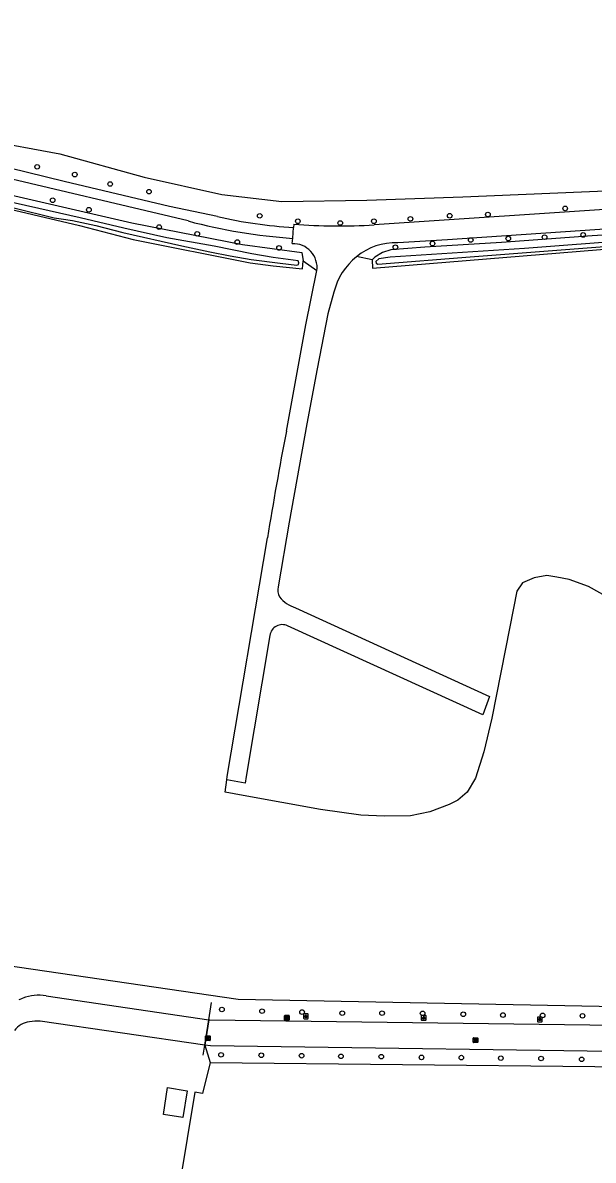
# Model space of a CAD drawing. Extents: x 156141 to 158132, y 385651 to 388399.
# Drawn here: x 156694 to 156815, y 385918.6 to 386160 of the extents above; entities that cross this region are included whole.
import ezdxf

# ---------------------------------------------------------------- set-up
doc = ezdxf.new("R2010")
doc.units = 0
for name, color, linetype in [('IMGEO_Boom', 7, 'Continuous'), ('IMGEO_Bouwland', 7, 'Continuous'), ('IMGEO_Grasland_overig', 7, 'Continuous'), ('IMGEO_Groenvoorziening', 7, 'Continuous'), ('IMGEO_Hek', 7, 'Continuous'), ('IMGEO_Informatiebord', 7, 'Continuous'), ('IMGEO_Lichtpunt', 7, 'Continuous'), ('IMGEO_Loofbos', 7, 'Continuous'), ('IMGEO_Pand', 7, 'Continuous'), ('IMGEO_Rijbaan_lokaal_gesloten', 7, 'Continuous'), ('IMGEO_Rijbaan_lokaal_open', 7, 'Continuous'), ('IMGEO_Rioolput', 7, 'Continuous'), ('IMGEO_Waterloop', 7, 'Continuous')]:
    doc.layers.add(name, color=color, linetype=linetype)

msp = doc.modelspace()

# ---------------------------------------------------------------- linework, layer by layer
at = {"layer": 'IMGEO_Boom'}
for centre in [(156697.02, 386129.45), (156705, 386127.82), (156712.5, 386125.81), (156720.74, 386124.18), (156700.31, 386122.37), (156707.99, 386120.34), (156792.62, 386119.34), (156809.01, 386120.63), (156744.22, 386119.05), (156752.3, 386117.91), (156761.3, 386117.53), (156768.44, 386117.91), (156776.18, 386118.41), (156784.52, 386119.07), (156722.89, 386116.67), (156730.97, 386115.24), (156804.64, 386114.53), (156812.83, 386115), (156739.46, 386113.49), (156748.33, 386112.24), (156773, 386112.38), (156780.87, 386113.17), (156788.98, 386113.92), (156796.95, 386114.23), (156736.2, 385950.56), (156744.72, 385950.21), (156753.21, 385950.02), (156761.73, 385949.79), (156770.17, 385949.78), (156778.77, 385949.75), (156787.4, 385949.55), (156795.81, 385949.39), (156804.22, 385949.32), (156812.69, 385949.22), (156736.02, 385940.95), (156744.56, 385940.85), (156753.1, 385940.76), (156761.45, 385940.63), (156770.01, 385940.55), (156778.54, 385940.4), (156786.99, 385940.35), (156795.36, 385940.23), (156803.9, 385940.16), (156812.51, 385939.99)]:
    msp.add_circle(centre, 0.489, dxfattribs=at)
at = {"layer": 'IMGEO_Bouwland'}
for points in [[(156583.97, 386147.34), (156598.83, 386142.4), (156604.13, 386140.89), (156639.06, 386132.67), (156671.21, 386125.42), (156677.42, 386123.76), (156706.03, 386116.98), (156717.38, 386114.01), (156742.2, 386109.1), (156747.09, 386108.44), (156753.31, 386107.83), (156753.43, 386109.51)], [(156733.71, 385939.35), (156815.3, 385938.49), (156827.73, 385938.36), (156828.42, 385938.38), (156833.1, 385938.22)]]:
    msp.add_lwpolyline(points, dxfattribs=at)
at = {"layer": 'IMGEO_Grasland_overig'}
msp.add_lwpolyline([(156874.88, 385935.88), (156869.91, 385941.02), (156868.37, 385942.51), (156867.15, 385943.55), (156865.04, 385945.13), (156863.64, 385946.03), (156861.71, 385947.12), (156859.45, 385948.19), (156855.65, 385949.54), (156852.46, 385950.28), (156850.75, 385950.55), (156847.01, 385950.81), (156823.49, 385951.07), (156739.66, 385952.67), (156453.02, 385994.66)], dxfattribs=at)
at = {"layer": 'IMGEO_Groenvoorziening'}
msp.add_lwpolyline([(156845.91, 386116.99), (156838.51, 386116.33), (156814.77, 386114.79), (156795.54, 386113.39), (156779.23, 386112.39), (156772, 386111.85), (156770.26, 386111.24), (156768.64, 386110.27), (156768.06, 386109.75)], dxfattribs=at)
at = {"layer": 'IMGEO_Hek'}
for points in [[(156733.44, 385948.4), (156734.03, 385952.04)], [(156732.57, 385943.01), (156733.44, 385948.4)], [(156732.22, 385940.85), (156732.57, 385943.01)]]:
    msp.add_lwpolyline(points, dxfattribs=at)
at = {"layer": 'IMGEO_Informatiebord'}
for p, q in [((156749.5, 385948.4), (156749.5, 385949.2)), ((156749.5, 385949.2), (156749.5, 385948.4)), ((156749.6, 385949.3), (156750.39, 385949.3)), ((156750.39, 385949.3), (156749.6, 385949.3)), ((156750.39, 385948.3), (156749.6, 385948.3)), ((156749.6, 385948.3), (156750.39, 385948.3)), ((156750.49, 385949.2), (156750.49, 385948.4)), ((156750.49, 385948.4), (156750.49, 385949.2))]:
    msp.add_line(p, q, dxfattribs=at)
for points in [[(156749.6, 385949.03), (156750.39, 385949.03), (156750.39, 385948.57), (156749.6, 385948.57), (156749.6, 385949.03)], [(156749.67, 385948.97), (156749.67, 385948.63), (156749.94, 385948.63), (156749.94, 385948.85), (156750.05, 385948.85), (156750.05, 385948.63), (156750.32, 385948.63), (156750.32, 385948.97), (156750.05, 385948.97), (156750.05, 385948.89), (156749.94, 385948.89), (156749.94, 385948.97), (156749.67, 385948.97)]]:
    msp.add_lwpolyline(points, dxfattribs=at)
for centre, start, end in [((156749.6, 385949.2), 90, 180), ((156749.6, 385949.2), 90, 180), ((156749.6, 385948.4), 180, 270), ((156749.6, 385948.4), 180, 270), ((156750.39, 385949.2), 0, 90), ((156750.39, 385949.2), 360, 90), ((156750.39, 385948.4), 270, 0), ((156750.39, 385948.4), 270, 0)]:
    msp.add_arc(centre, 0.1, start, end, dxfattribs=at)
at = {"layer": 'IMGEO_Lichtpunt'}
for p, q in [((156753.53, 385949.53), (156753.53, 385948.72)), ((156753.53, 385949.53), (156753.53, 385948.72)), ((156754.43, 385949.62), (156753.62, 385949.62)), ((156754.43, 385949.62), (156753.62, 385949.62)), ((156753.62, 385948.62), (156754.43, 385948.62)), ((156753.62, 385948.62), (156754.43, 385948.62)), ((156754.52, 385948.72), (156754.52, 385949.53)), ((156754.52, 385948.72), (156754.52, 385949.53)), ((156778.5, 385949.21), (156778.5, 385948.4)), ((156778.5, 385949.21), (156778.5, 385948.4)), ((156779.4, 385949.31), (156778.59, 385949.31)), ((156779.4, 385949.31), (156778.59, 385949.31)), ((156778.59, 385948.31), (156779.4, 385948.31)), ((156778.59, 385948.31), (156779.4, 385948.31)), ((156779.5, 385948.4), (156779.5, 385949.21)), ((156779.5, 385948.4), (156779.5, 385949.21)), ((156803.14, 385948.87), (156803.14, 385948.06)), ((156803.14, 385948.87), (156803.14, 385948.06)), ((156804.04, 385948.97), (156803.23, 385948.97)), ((156804.04, 385948.97), (156803.23, 385948.97)), ((156804.13, 385948.06), (156804.13, 385948.87)), ((156804.13, 385948.06), (156804.13, 385948.87)), ((156803.23, 385947.97), (156804.04, 385947.97)), ((156803.23, 385947.97), (156804.04, 385947.97))]:
    msp.add_line(p, q, dxfattribs=at)
for points in [[(156753.9, 385949.19), (156753.94, 385949.16), (156753.75, 385948.9), (156753.71, 385948.93), (156753.9, 385949.19)], [(156754, 385949.14), (156754.05, 385949.14), (156754.05, 385948.82), (156754, 385948.82), (156754, 385949.14)], [(156754.11, 385949.16), (156754.15, 385949.19), (156754.34, 385948.93), (156754.3, 385948.9), (156754.11, 385949.16)], [(156778.87, 385948.87), (156778.91, 385948.85), (156778.73, 385948.58), (156778.69, 385948.61), (156778.87, 385948.87)], [(156778.98, 385948.83), (156779.02, 385948.83), (156779.02, 385948.5), (156778.98, 385948.5), (156778.98, 385948.83)], [(156779.09, 385948.85), (156779.12, 385948.87), (156779.31, 385948.61), (156779.27, 385948.58), (156779.09, 385948.85)], [(156803.51, 385948.53), (156803.55, 385948.51), (156803.36, 385948.24), (156803.32, 385948.27), (156803.51, 385948.53)], [(156803.61, 385948.49), (156803.66, 385948.49), (156803.66, 385948.16), (156803.61, 385948.16), (156803.61, 385948.49)], [(156803.72, 385948.51), (156803.76, 385948.53), (156803.95, 385948.27), (156803.91, 385948.24), (156803.72, 385948.51)]]:
    msp.add_lwpolyline(points, dxfattribs=at)
for centre in [(156754.03, 385949.32), (156779, 385949.01), (156803.64, 385948.67)]:
    msp.add_circle(centre, 0.0994, dxfattribs=at)
for centre, start, end in [((156753.62, 385949.53), 90, 180), ((156753.62, 385949.53), 90, 180), ((156753.62, 385948.72), 180, 270), ((156753.62, 385948.72), 180, 270), ((156754.43, 385949.53), 0, 90), ((156754.43, 385949.53), 0, 90), ((156754.43, 385948.72), 270, 0), ((156754.43, 385948.72), 270, 360), ((156778.59, 385949.21), 90, 180), ((156778.59, 385949.21), 90, 180), ((156778.59, 385948.4), 180, 270), ((156778.59, 385948.4), 180, 270), ((156779.4, 385949.21), 0, 90), ((156779.4, 385949.21), 0, 90), ((156779.4, 385948.4), 270, 0), ((156779.4, 385948.4), 270, 360), ((156803.23, 385948.87), 90, 180), ((156803.23, 385948.87), 90, 180), ((156804.04, 385948.87), 0, 90), ((156804.04, 385948.87), 0, 90), ((156803.23, 385948.06), 180, 270), ((156803.23, 385948.06), 180, 270), ((156804.04, 385948.06), 270, 0), ((156804.04, 385948.06), 270, 360)]:
    msp.add_arc(centre, 0.0946, start, end, dxfattribs=at)
at = {"layer": 'IMGEO_Loofbos'}
for points in [[(156474.96, 386346.22), (156592.57, 386158.78), (156593.7, 386157.61), (156607.66, 386154.62), (156618.15, 386151.84), (156629.93, 386149.13), (156635.77, 386146.94), (156649.28, 386143.73), (156685.74, 386135.21), (156701.86, 386132.22), (156719.71, 386127.25), (156736.16, 386123.57), (156748.95, 386122.09), (156766.92, 386122.36), (156787.29, 386123.12), (156825.89, 386124.72), (156852.67, 386126.34), (156902.77, 386130.09), (156976.19, 386135.19), (156992.59, 386136.33)], [(156729.05, 386117.96), (156686.51, 386128.01), (156637.2, 386139.3), (156629.05, 386141.29), (156593.3, 386150.68), (156587.44, 386151.96)], [(156735.28, 386118.9), (156725.09, 386121.04), (156702.77, 386126.32), (156679.31, 386132.07), (156633.39, 386142.61), (156610.91, 386148.33), (156594.56, 386152.81)], [(156585.23, 386149.72), (156591.53, 386147.76), (156605.58, 386143.73), (156683.95, 386125.19), (156717.11, 386117.59), (156740.54, 386112.94), (156753.16, 386111.27), (156753.43, 386109.51)], [(156768.06, 386109.75), (156768.17, 386107.93), (156832.04, 386113.19), (156847.24, 386113.86)], [(156768.06, 386109.75), (156764.77, 386110.39)], [(156753.43, 386109.51), (156756.36, 386107.43)], [(156826.61, 386033.3), (156813.96, 386040.34), (156809.85, 386041.85), (156807.25, 386042.35), (156805.15, 386042.69), (156802.46, 386042.21), (156799.95, 386041.18), (156798.78, 386039.41), (156797.27, 386031.78), (156793.48, 386012.41), (156791.73, 386005.28), (156789.97, 385999.66), (156788.21, 385996.72), (156786.21, 385995.04), (156784.44, 385994.12), (156780.33, 385992.53), (156776.22, 385991.69), (156770.6, 385991.6), (156765.65, 385991.85), (156757.09, 385993.03), (156740.71, 385996.02), (156736.88, 385996.72), (156737.22, 385999.35)], [(156732.57, 385943.01), (156733.71, 385939.35)], [(156733.71, 385939.35), (156732.08, 385932.77), (156730.46, 385933.02), (156717.41, 385853.91), (156717.3, 385852.07), (156717.39, 385850.22), (156717.68, 385848.39), (156718.15, 385846.6), (156718.81, 385844.87), (156719.64, 385843.22), (156720.24, 385842.25), (156723.35, 385834.73), (156729.88, 385814.12)]]:
    msp.add_lwpolyline(points, dxfattribs=at)
for centre, radius, start, end in [((156758.75, 386228.14), 114.11, 254.9138, 266.2152), ((156756.83, 386212.68), 96.23, 257.058, 266.7644)]:
    msp.add_arc(centre, radius, start, end, dxfattribs=at)
at = {"layer": 'IMGEO_Pand'}
msp.add_lwpolyline([(156728.82, 385933.3), (156727.95, 385927.66), (156723.81, 385928.29), (156724.67, 385933.99), (156728.82, 385933.3)], dxfattribs=at)
at = {"layer": 'IMGEO_Rijbaan_lokaal_gesloten'}
for points in [[(157009.51, 386135.12), (157000, 386133.98), (156983.68, 386132.2), (156957.64, 386129.8), (156933.09, 386128.11), (156768.51, 386117.13)], [(156933.11, 386124.05), (156784.05, 386113.96), (156773.51, 386113.33)], [(156751.22, 386114.28), (156751.4, 386116.61)], [(156751.45, 386117.27), (156751.4, 386116.61)], [(156751.13, 386113.15), (156751.22, 386114.28)], [(156749.87, 386073.36), (156754.04, 386095.89), (156756.36, 386107.43)], [(156759.95, 386102.83), (156758.64, 386098.28), (156756.4, 386086.59), (156754.23, 386074.88), (156750.49, 386054.03), (156748.14, 386040.3)], [(156737.22, 385999.35), (156737.33, 386000), (156745.85, 386050.69)], [(156751.78, 386035.87), (156792.95, 386016.99), (156791.55, 386013.14), (156750.14, 386032.01)], [(156746.4, 386029.99), (156741.38, 386000), (156741.15, 385998.65), (156737.22, 385999.35)]]:
    msp.add_lwpolyline(points, dxfattribs=at)
for centre, radius, start, end in [((156761.05, 386251.16), 134.24, 265.9017, 273.1843), ((156751.31, 386108.06), 5.09, 352.8248, 92.0408), ((156772.97, 386100.46), 12.88, 87.6215, 129.5941), ((156773.69, 386099.39), 14.16, 129.0595, 165.9648), ((157582.31, 385914.2), 847.52, 169.1756, 170.73203), ((156750.56, 386039.55), 2.53, 162.6076, 213.0664), ((156753.66, 386042.18), 6.58, 217.5214, 253.4382), ((156749.02, 386029.62), 2.65, 64.9512, 171.904)]:
    msp.add_arc(centre, radius, start, end, dxfattribs=at)
at = {"layer": 'IMGEO_Rijbaan_lokaal_open'}
for points in [[(156698.9, 385953.48), (156733.44, 385948.4)], [(156693.21, 385952.69), (156693.97, 385952.99)], [(156733.44, 385948.4), (156732.57, 385943.01)], [(156733.44, 385948.4), (156733.61, 385948.37), (156846.5, 385946.92)], [(156732.57, 385943.01), (156697.67, 385948.08)], [(156833.71, 385941.47), (156733.81, 385942.83), (156732.57, 385943.01)]]:
    msp.add_lwpolyline(points, dxfattribs=at)
for centre, radius, start, end in [((156697.35, 385943.93), 9.67, 80.7578, 110.4494), ((156695.99, 385943.22), 4.77, 97.1066, 142.9646), ((156697.2, 385936.7), 11.39, 87.622, 99.1138)]:
    msp.add_arc(centre, radius, start, end, dxfattribs=at)
at = {"layer": 'IMGEO_Rioolput'}
for p, q in [((156732.73, 385944.03), (156732.73, 385944.88)), ((156732.8, 385944.96), (156733.66, 385944.96)), ((156733.66, 385943.96), (156732.8, 385943.96)), ((156733.24, 385944.18), (156733.21, 385944.18)), ((156733.22, 385944.74), (156733.24, 385944.74)), ((156733.73, 385944.88), (156733.73, 385944.03)), ((156789.47, 385943.64), (156789.47, 385944.49)), ((156789.54, 385944.57), (156790.39, 385944.57)), ((156790.39, 385943.57), (156789.54, 385943.57)), ((156789.98, 385943.79), (156789.95, 385943.79)), ((156789.96, 385944.35), (156789.98, 385944.35)), ((156790.47, 385944.49), (156790.47, 385943.64))]:
    msp.add_line(p, q, dxfattribs=at)
for points in [[(156732.73, 385944.03), (156732.73, 385944.88)], [(156732.8, 385944.96), (156733.66, 385944.96)], [(156733.66, 385943.96), (156732.8, 385943.96)], [(156733.32, 385944.66), (156733.07, 385944.66), (156733.07, 385944.26)], [(156733.07, 385944.26), (156733.19, 385944.26), (156733.19, 385944.42), (156733.2, 385944.42)], [(156733.24, 385944.58), (156733.19, 385944.58), (156733.19, 385944.5)], [(156733.19, 385944.5), (156733.24, 385944.5)], [(156733.25, 385944.39), (156733.32, 385944.26), (156733.46, 385944.26), (156733.39, 385944.38)], [(156733.73, 385944.88), (156733.73, 385944.03)], [(156789.47, 385943.64), (156789.47, 385944.49)], [(156789.54, 385944.57), (156790.39, 385944.57)], [(156790.39, 385943.57), (156789.54, 385943.57)], [(156790.06, 385944.26), (156789.8, 385944.27), (156789.8, 385943.87)], [(156789.8, 385943.87), (156789.93, 385943.87), (156789.93, 385944.03), (156789.94, 385944.03)], [(156789.98, 385944.19), (156789.93, 385944.19), (156789.93, 385944.1)], [(156789.93, 385944.1), (156789.98, 385944.1)], [(156789.99, 385944), (156790.06, 385943.87), (156790.2, 385943.87), (156790.13, 385943.99)], [(156790.47, 385944.49), (156790.47, 385943.64)]]:
    msp.add_lwpolyline(points, dxfattribs=at)
for centre, radius, start, end in [((156732.81, 385944.88), 0.0765, 91.552, 178.448), ((156732.81, 385944.88), 0.0765, 91.552, 178.448), ((156732.81, 385944.03), 0.0765, 181.552, 268.448), ((156732.81, 385944.03), 0.0765, 181.552, 268.448), ((156733.2, 385944.37), 0.0533, 26.0293, 88.6989), ((156733.25, 385944.48), 0.0964, 77.0061, 93.1865), ((156733.23, 385944.69), 0.19, 274.7715, 282.9687), ((156733.26, 385944.54), 0.0378, 276.6634, 79.6772), ((156733.32, 385944.55), 0.109, 350.3612, 89.416), ((156733.32, 385944.55), 0.112, 277.5842, 350.9817), ((156733.3, 385944.33), 0.108, 29.5134, 73.7905), ((156733.65, 385944.88), 0.0765, 1.552, 88.448), ((156733.65, 385944.88), 0.0765, 1.552, 88.448), ((156733.65, 385944.03), 0.0765, 271.552, 358.448), ((156733.65, 385944.03), 0.0765, 271.552, 358.448), ((156789.54, 385944.49), 0.0765, 91.552, 178.448), ((156789.54, 385944.49), 0.0765, 91.552, 178.448), ((156789.54, 385943.64), 0.0765, 181.552, 268.448), ((156789.54, 385943.64), 0.0765, 181.552, 268.448), ((156789.94, 385943.98), 0.0533, 26.0293, 88.6989), ((156789.99, 385944.09), 0.0964, 77.0061, 93.1865), ((156789.96, 385944.29), 0.19, 274.7715, 282.9687), ((156790, 385944.15), 0.0378, 276.6634, 79.6772), ((156790.06, 385944.15), 0.109, 350.3612, 89.416), ((156790.05, 385944.15), 0.112, 277.5842, 350.9817), ((156790.04, 385943.94), 0.108, 29.5134, 73.7905), ((156790.39, 385944.49), 0.0765, 1.552, 88.448), ((156790.39, 385944.49), 0.0765, 1.552, 88.448), ((156790.39, 385943.64), 0.0765, 271.552, 358.448), ((156790.39, 385943.64), 0.0765, 271.552, 358.448)]:
    msp.add_arc(centre, radius, start, end, dxfattribs=at)
for centre, major_axis, ratio, start_param, end_param in [((156733.22, 385944.46), (-0.387, 0.002), 0.722429, 4.712389, 7.853982), ((156733.24, 385944.46), (-0.39, 0.002), 0.717154, 1.570796, 4.712389), ((156789.95, 385944.07), (-0.387, 0.002), 0.722429, 4.712389, 7.853982), ((156789.98, 385944.07), (-0.39, 0.002), 0.717154, 1.570796, 4.712389)]:
    msp.add_ellipse(centre, major_axis=major_axis, ratio=ratio, start_param=start_param, end_param=end_param, dxfattribs=at)
at = {"layer": 'IMGEO_Waterloop'}
for points in [[(156692.04, 386120.72), (156700.66, 386118.66), (156702.1, 386118.4), (156704.53, 386118.05), (156709.44, 386116.97), (156715.21, 386115.55), (156727.7, 386112.66), (156733.66, 386111.42), (156737.98, 386110.55), (156742.39, 386109.76), (156748.53, 386109), (156752.12, 386108.58), (156752.43, 386108.69), (156752.54, 386109.08), (156752.36, 386109.47), (156751.29, 386109.63), (156747.08, 386110.23), (156742.58, 386110.97), (156734.54, 386112.63), (156724.54, 386114.38), (156715.4, 386116.47), (156706.16, 386118.64), (156685.68, 386123.26)], [(156846.46, 386115.69), (156800.37, 386112.14), (156771.92, 386110.28), (156769.47, 386109.93), (156768.88, 386109.38), (156768.94, 386108.98), (156769.25, 386108.77), (156788.86, 386110.33), (156818.26, 386112.6), (156832.4, 386113.59), (156847.06, 386114.28)]]:
    msp.add_lwpolyline(points, dxfattribs=at)

doc.saveas('drawing.dxf')
